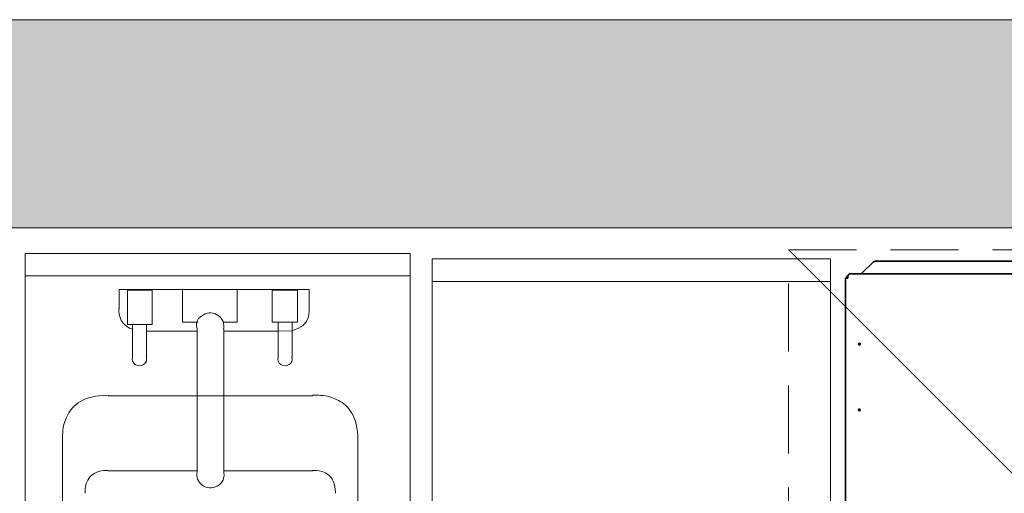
# Model space of a CAD drawing. Extents: x 3940905 to 4145695, y 925352 to 1109797.
# Tile 565 of 656: x 4009534 to 4010622, y 1101785 to 1102308. Entities that reach past the tile are written whole.
import ezdxf

# ---------------------------------------------------------------- set-up
doc = ezdxf.new("R2010")
doc.units = 0
doc.header["$LTSCALE"] = 750
doc.header["$MEASUREMENT"] = 0
doc.linetypes.add('DASHED', pattern=[0.75, 0.5, -0.25])
doc.layers.get('0').update_dxf_attribs({"linetype": 'CONTINUOUS', "lineweight": 0})
for name, color, linetype, lineweight in [('CKD Equipments', 252, 'CONTINUOUS', 0), ('HATCH', 7, 'CONTINUOUS', 0), ('wall', 7, 'CONTINUOUS', 25)]:
    doc.layers.add(name, color=color, linetype=linetype, lineweight=lineweight)

# ---------------------------------------------------------------- blocks, each defined once
blk = doc.blocks.new('4')
at = {"color": 1, "linetype": 'DASHED', "ltscale": 0.2, "const_width": 1}
for points in [[(4049888.8, 1046868.2), (4050788.8, 1047768.2)], [(4050788.8, 1046868.2), (4049888.8, 1047768.2)]]:
    blk.add_lwpolyline(points, dxfattribs=at)
at = {"color": 1, "linetype": 'DASHED', "ltscale": 0.2}
blk.add_lwpolyline([(4049888.8, 1047768.2), (4050788.8, 1047768.2), (4050788.8, 1046868.2), (4049888.8, 1046868.2)], close=True, dxfattribs=at)

msp = doc.modelspace()

# ---------------------------------------------------------------- hatches: boundary and pattern name
at = {"layer": 'HATCH'}
h = msp.add_hatch(color=8, dxfattribs=at)
h.dxf.hatch_style = 1
h.paths.add_polyline_path([(4016977.7, 1102308.4), (4004382.7, 1102308.4), (4004382.7, 1088263.4), (4004252.7, 1088263.4), (4004252.7, 1074300.4), (4004415.7, 1074300.4), (4004415.7, 1067776.4), (4004872.7, 1067776.4), (4004872.7, 1072350.4), (4004872.7, 1074463.4), (4004482.7, 1074463.4), (4004482.7, 1088033.5), (4004607.7, 1088033.4), (4004607.7, 1102078.4), (4016977.7, 1102078.4)])

# ---------------------------------------------------------------- linework, layer by layer
at = {"layer": 'CKD Equipments', "color": 252, "true_color": 0x989898}
for p, q in [((4009540.6, 1102050.3), (4009540.6, 1101287.1)), ((4009965.5, 1102050.3), (4009540.6, 1102050.3)), ((4009540.6, 1102050.3), (4009540.6, 1102025.4)), ((4009965.5, 1101287.1), (4009965.5, 1102050.3)), ((4009990, 1101294.2), (4009990, 1102044.2)), ((4009990, 1102044.2), (4010429.6, 1102044.2)), ((4010429.6, 1102044.2), (4010429.6, 1101294.2)), ((4010429.6, 1102044.2), (4010429.6, 1102019.3)), ((4009540.6, 1102025.4), (4009965.5, 1102025.4)), ((4010429.6, 1102019.3), (4009990, 1102019.3))]:
    msp.add_line(p, q, dxfattribs=at)
at = {"layer": 'CKD Equipments', "color": 7, "linetype": 'Continuous', "lineweight": 35}
for p, q in [((4010464.4, 1102028.6, 1431.4), (4010477.2, 1102040.9, 1431.4)), ((4010479.3, 1102041.7, 1431.4), (4011165.6, 1102041.7, 1431.4)), ((4011194, 1102027.8, 1431.4), (4010451, 1102027.8, 1431.4)), ((4010446.2, 1102023, 1431.4), (4010448, 1102023, 1431.4)), ((4010446.2, 1101373.6, 1431.4), (4010446.2, 1102023, 1431.4)), ((4010447.5, 1102023, 1431.4), (4010447.5, 1102023.6, 1431.4)), ((4010448, 1102023, 1431.4), (4010449, 1102023, 1431.4)), ((4010449, 1102023, 1431.4), (4010449, 1102025.2, 1431.4)), ((4010462.3, 1101949.6, 1431.4), (4010462.3, 1101950.8, 1431.4))]:
    msp.add_line(p, q, dxfattribs=at)
at = {"layer": 'CKD Equipments', "color": 6, "true_color": 0xff00ff}
for p, q in [((4009644.4, 1101989.2), (4009644.4, 1102010.6)), ((4009644.4, 1102010.6), (4009854.1, 1102010.6)), ((4009644.4, 1101989.2), (4009644.4, 1102010.6)), ((4009644.4, 1102010.6), (4009854.1, 1102010.6)), ((4009644.4, 1101989.2), (4009644.4, 1102010.6)), ((4009644.4, 1102010.6), (4009854.1, 1102010.6)), ((4009644.4, 1101989.2), (4009644.4, 1102010.6)), ((4009644.4, 1102010.6), (4009854.1, 1102010.6)), ((4009653.6, 1101971.9), (4009653.6, 1102009.6)), ((4009653.6, 1102009.6), (4009680.6, 1102009.6)), ((4009653.6, 1101971.9), (4009653.6, 1102009.6)), ((4009653.6, 1102009.6), (4009680.6, 1102009.6)), ((4009653.6, 1101971.9), (4009653.6, 1102009.6)), ((4009653.6, 1102009.6), (4009680.6, 1102009.6)), ((4009653.6, 1101971.9), (4009653.6, 1102009.6)), ((4009653.6, 1102009.6), (4009680.6, 1102009.6)), ((4009680.6, 1102009.6), (4009680.6, 1101971.9)), ((4009680.6, 1102009.6), (4009680.6, 1101971.9)), ((4009680.6, 1102009.6), (4009680.6, 1101971.9)), ((4009680.6, 1102009.6), (4009680.6, 1101971.9)), ((4009714.2, 1101974.5), (4009714.2, 1102010.6)), ((4009714.2, 1102010.6), (4009774.7, 1102010.6)), ((4009714.2, 1101974.5), (4009714.2, 1102010.6)), ((4009714.2, 1102010.6), (4009774.7, 1102010.6)), ((4009714.2, 1101974.5), (4009714.2, 1102010.6)), ((4009714.2, 1102010.6), (4009774.7, 1102010.6)), ((4009714.2, 1101974.5), (4009714.2, 1102010.6)), ((4009714.2, 1102010.6), (4009774.7, 1102010.6)), ((4009774.7, 1102010.6), (4009774.7, 1101974.5)), ((4009774.7, 1102010.6), (4009774.7, 1101974.5)), ((4009774.7, 1102010.6), (4009774.7, 1101974.5)), ((4009774.7, 1102010.6), (4009774.7, 1101974.5)), ((4009813.4, 1101974.5), (4009813.4, 1102009.6)), ((4009813.4, 1102009.6), (4009841.4, 1102009.6)), ((4009813.4, 1101974.5), (4009813.4, 1102009.6)), ((4009813.4, 1102009.6), (4009841.4, 1102009.6)), ((4009813.4, 1101974.5), (4009813.4, 1102009.6)), ((4009813.4, 1102009.6), (4009841.4, 1102009.6)), ((4009813.4, 1101974.5), (4009813.4, 1102009.6)), ((4009813.4, 1102009.6), (4009841.4, 1102009.6)), ((4009841.4, 1102009.6), (4009841.4, 1101974.5)), ((4009841.4, 1102009.6), (4009841.4, 1101974.5)), ((4009841.4, 1102009.6), (4009841.4, 1101974.5)), ((4009841.4, 1102009.6), (4009841.4, 1101974.5)), ((4009854.1, 1102010.6), (4009854.1, 1101989.2)), ((4009854.1, 1102010.6), (4009854.1, 1101989.2)), ((4009854.1, 1102010.6), (4009854.1, 1101989.2)), ((4009854.1, 1102010.6), (4009854.1, 1101989.2)), ((4009731.5, 1101974.5), (4009714.2, 1101974.5)), ((4009731.5, 1101974.5), (4009714.2, 1101974.5)), ((4009731.5, 1101974.5), (4009714.2, 1101974.5)), ((4009731.5, 1101974.5), (4009714.2, 1101974.5)), ((4009774.7, 1101974.5), (4009759.4, 1101974.5)), ((4009774.7, 1101974.5), (4009759.4, 1101974.5)), ((4009774.7, 1101974.5), (4009759.4, 1101974.5)), ((4009774.7, 1101974.5), (4009759.4, 1101974.5)), ((4009841.4, 1101974.5), (4009813.4, 1101974.5)), ((4009841.4, 1101974.5), (4009813.4, 1101974.5)), ((4009841.4, 1101974.5), (4009813.4, 1101974.5)), ((4009841.4, 1101974.5), (4009813.4, 1101974.5)), ((4009820, 1101935.8), (4009820, 1101974.5)), ((4009820, 1101935.8), (4009820, 1101974.5)), ((4009820, 1101935.8), (4009820, 1101974.5)), ((4009820, 1101935.8), (4009820, 1101974.5)), ((4009835.3, 1101935.8), (4009835.3, 1101974.5)), ((4009680.6, 1101971.9), (4009653.6, 1101971.9)), ((4009680.6, 1101971.9), (4009653.6, 1101971.9)), ((4009680.6, 1101971.9), (4009653.6, 1101971.9)), ((4009680.6, 1101971.9), (4009653.6, 1101971.9)), ((4009659.2, 1101935.8), (4009659.2, 1101971.9)), ((4009659.2, 1101935.8), (4009659.2, 1101971.9)), ((4009659.2, 1101935.8), (4009659.2, 1101971.9)), ((4009659.2, 1101935.8), (4009659.2, 1101971.9)), ((4009674.5, 1101971.9), (4009674.5, 1101935.8)), ((4009674.5, 1101971.9), (4009674.5, 1101935.8)), ((4009674.5, 1101971.9), (4009674.5, 1101935.8)), ((4009674.5, 1101971.9), (4009674.5, 1101935.8)), ((4009730.4, 1101964.3), (4009674.5, 1101964.3)), ((4009730.4, 1101964.3), (4009674.5, 1101964.3)), ((4009730.4, 1101964.3), (4009674.5, 1101964.3)), ((4009730.4, 1101964.3), (4009674.5, 1101964.3)), ((4009730.4, 1101967.9), (4009730.4, 1101809.1)), ((4009730.4, 1101967.9), (4009730.4, 1101809.1)), ((4009730.4, 1101967.9), (4009730.4, 1101809.1)), ((4009730.4, 1101967.9), (4009730.4, 1101809.1)), ((4009759.9, 1101808.1), (4009759.9, 1101967.4)), ((4009759.9, 1101808.1), (4009759.9, 1101967.4)), ((4009759.9, 1101808.1), (4009759.9, 1101967.4)), ((4009759.9, 1101808.1), (4009759.9, 1101967.4)), ((4009820, 1101964.3), (4009759.9, 1101964.3)), ((4009820, 1101964.3), (4009759.9, 1101964.3)), ((4009820, 1101964.3), (4009759.9, 1101964.3)), ((4009820, 1101964.3), (4009759.9, 1101964.3)), ((4009835.3, 1101964.8), (4009820, 1101964.3))]:
    msp.add_line(p, q, dxfattribs=at)
at = {"layer": 'CKD Equipments', "color": 4, "true_color": 0x00ffff}
for p, q in [((4009858.1, 1101893.1), (4009632.2, 1101893.1)), ((4009858.1, 1101893.1), (4009632.2, 1101893.1)), ((4009858.1, 1101893.1), (4009632.2, 1101893.1)), ((4009858.1, 1101893.1), (4009632.2, 1101893.1)), ((4009581.9, 1101843.5), (4009581.9, 1101535.6)), ((4009908, 1101535.4), (4009908, 1101843.2)), ((4009908, 1101535.4), (4009908, 1101843.2)), ((4009908, 1101535.4), (4009908, 1101843.2)), ((4009908, 1101535.4), (4009908, 1101843.2)), ((4009730.4, 1101810.1), (4009632.2, 1101810.1)), ((4009730.4, 1101810.1), (4009632.2, 1101810.1)), ((4009730.4, 1101810.1), (4009632.2, 1101810.1)), ((4009730.4, 1101810.1), (4009632.2, 1101810.1)), ((4009858.1, 1101810.1), (4009759.9, 1101810.1)), ((4009858.1, 1101810.1), (4009759.9, 1101810.1)), ((4009858.1, 1101810.1), (4009759.9, 1101810.1)), ((4009858.1, 1101810.1), (4009759.9, 1101810.1))]:
    msp.add_line(p, q, dxfattribs=at)
at = {"layer": 'CKD Equipments', "color": 7, "linetype": 'Continuous', "lineweight": 35}
for centre in [(4010461.5, 1101950.2, 1431.4), (4010461.5, 1101877.4, 1431.4)]:
    msp.add_circle(centre, 1, dxfattribs=at)
at = {"layer": 'CKD Equipments', "color": 7, "linetype": 'Continuous', "lineweight": 35, "extrusion": (0, 0, -1)}
for centre, major_axis, ratio, start_param, end_param in [((4010479.3, 1102038.8, 1431.4), (3, 0), 0.965926, 3.926991, 4.712389), ((4010449.5, 1102023.5, 1431.4), (-2.05, 0), 0.974464, 0.034907, 1.305014)]:
    msp.add_ellipse(centre, major_axis=major_axis, ratio=ratio, start_param=start_param, end_param=end_param, dxfattribs=at)
at = {"layer": 'CKD Equipments', "color": 7, "linetype": 'Continuous', "lineweight": 35}
for points, knots in [([(4010449.2, 1102026, 1431.4), (4010449.3, 1102026.1, 1431.4), (4010449.3, 1102026.2, 1431.4), (4010449.4, 1102026.4, 1431.4), (4010449.4, 1102026.4, 1431.4), (4010449.4, 1102026.5, 1431.4), (4010449.4, 1102026.5, 1431.4), (4010449.5, 1102026.6, 1431.4), (4010449.5, 1102026.6, 1431.4), (4010449.5, 1102026.7, 1431.4), (4010449.6, 1102026.8, 1431.4), (4010449.7, 1102027, 1431.4), (4010449.8, 1102027.1, 1431.4), (4010449.8, 1102027.2, 1431.4)], [0, 0, 0, 0, 0.25, 0.25, 0.375, 0.375, 0.4375, 0.4375, 0.5, 0.5, 0.75, 0.75, 1, 1, 1, 1]), ([(4010449.8, 1102027.2, 1431.4), (4010449.9, 1102027.3, 1431.4), (4010450, 1102027.4, 1431.4), (4010450.2, 1102027.5, 1431.4), (4010450.2, 1102027.5, 1431.4), (4010450.3, 1102027.6, 1431.4), (4010450.3, 1102027.6, 1431.4), (4010450.4, 1102027.6, 1431.4), (4010450.4, 1102027.6, 1431.4), (4010450.5, 1102027.7, 1431.4), (4010450.6, 1102027.7, 1431.4), (4010450.7, 1102027.8, 1431.4), (4010450.8, 1102027.8, 1431.4), (4010450.8, 1102027.8, 1431.4), (4010450.9, 1102027.8, 1431.4), (4010450.9, 1102027.8, 1431.4), (4010450.9, 1102027.8, 1431.4), (4010451, 1102027.8, 1431.4)], [0, 0, 0, 0, 0.25, 0.25, 0.375, 0.375, 0.4375, 0.4375, 0.5, 0.5, 0.75, 0.75, 0.875, 0.875, 0.9375, 0.9375, 1, 1, 1, 1]), ([(4010462.8, 1102027.8, 1431.4), (4010462.8, 1102027.8, 1431.4), (4010462.9, 1102027.8, 1431.4), (4010462.9, 1102027.8, 1431.4), (4010463, 1102027.8, 1431.4), (4010463, 1102027.8, 1431.4), (4010463.1, 1102027.8, 1431.4), (4010463.1, 1102027.9, 1431.4), (4010463.3, 1102027.9, 1431.4), (4010463.5, 1102028, 1431.4), (4010463.8, 1102028.1, 1431.4), (4010463.9, 1102028.2, 1431.4), (4010464.1, 1102028.3, 1431.4), (4010464.2, 1102028.4, 1431.4), (4010464.3, 1102028.4, 1431.4), (4010464.3, 1102028.5, 1431.4), (4010464.3, 1102028.5, 1431.4), (4010464.4, 1102028.5, 1431.4), (4010464.4, 1102028.5, 1431.4), (4010464.4, 1102028.6, 1431.4)], [0, 0, 0, 0, 0.0625, 0.09375, 0.09375, 0.125, 0.125, 0.25, 0.25, 0.5, 0.5, 0.75, 0.75, 0.875, 0.90625, 0.90625, 0.9375, 0.9375, 1, 1, 1, 1])]:
    msp.add_open_spline(points, degree=3, knots=knots, dxfattribs=at)
for points, degree in [([(4010449, 1102025.6, 1431.4), (4010449, 1102025.7, 1431.4), (4010449.1, 1102025.9, 1431.4), (4010449.2, 1102026, 1431.4)], 3), ([(4010449.2, 1102026, 1431.4), (4010449.1, 1102025.7, 1431.4), (4010449, 1102025.5, 1431.4), (4010449, 1102025.2, 1431.4)], 3), ([(4010449, 1102025.6, 1431.4), (4010449, 1102025.4, 1431.4), (4010449, 1102025.3, 1431.4), (4010449, 1102025.2, 1431.4)], 3), ([(4010449.3, 1102026.1, 1431.4), (4010449.3, 1102026.1, 1431.4), (4010449.3, 1102026.2, 1431.4)], 2)]:
    msp.add_open_spline(points, degree=degree, dxfattribs=at)
at = {"layer": 'CKD Equipments', "color": 6, "true_color": 0xff00ff}
for points in [[(4009643.9, 1101989.5), (4009643.9, 1101979.6), (4009649.7, 1101970.6), (4009658.7, 1101966.6), (4009658.7, 1101966.6), (4009658.7, 1101966.6), (4009658.7, 1101966.6)], [(4009643.9, 1101989.5), (4009643.9, 1101979.6), (4009649.7, 1101970.6), (4009658.7, 1101966.6), (4009658.7, 1101966.6), (4009658.7, 1101966.6), (4009658.7, 1101966.6)], [(4009643.9, 1101989.5), (4009643.9, 1101979.6), (4009649.7, 1101970.6), (4009658.7, 1101966.6), (4009658.7, 1101966.6), (4009658.7, 1101966.6), (4009658.7, 1101966.6)], [(4009643.9, 1101989.5), (4009643.9, 1101979.6), (4009649.7, 1101970.6), (4009658.7, 1101966.6), (4009658.7, 1101966.6), (4009658.7, 1101966.6), (4009658.7, 1101966.6)], [(4009753.8, 1101981.8), (4009748.9, 1101985.3), (4009742.5, 1101985.6), (4009737.4, 1101982.6)], [(4009753.8, 1101981.8), (4009748.9, 1101985.3), (4009742.5, 1101985.6), (4009737.4, 1101982.6)], [(4009753.8, 1101981.8), (4009748.9, 1101985.3), (4009742.5, 1101985.6), (4009737.4, 1101982.6)], [(4009753.8, 1101981.8), (4009748.9, 1101985.3), (4009742.5, 1101985.6), (4009737.4, 1101982.6)], [(4009835.3, 1101965.1), (4009846.4, 1101968), (4009854.1, 1101978), (4009854.1, 1101989.5), (4009854.1, 1101989.5), (4009854.1, 1101989.5), (4009854.1, 1101989.5)], [(4009835.3, 1101965.1), (4009846.4, 1101968), (4009854.1, 1101978), (4009854.1, 1101989.5), (4009854.1, 1101989.5), (4009854.1, 1101989.5), (4009854.1, 1101989.5)], [(4009835.3, 1101965.1), (4009846.4, 1101968), (4009854.1, 1101978), (4009854.1, 1101989.5), (4009854.1, 1101989.5), (4009854.1, 1101989.5), (4009854.1, 1101989.5)], [(4009835.3, 1101965.1), (4009846.4, 1101968), (4009854.1, 1101978), (4009854.1, 1101989.5), (4009854.1, 1101989.5), (4009854.1, 1101989.5), (4009854.1, 1101989.5)], [(4009737.4, 1101982.6), (4009732.2, 1101979.6), (4009729.4, 1101973.9), (4009730, 1101968), (4009730, 1101968), (4009730, 1101968), (4009730, 1101968)], [(4009737.4, 1101982.6), (4009732.2, 1101979.6), (4009729.4, 1101973.9), (4009730, 1101968), (4009730, 1101968), (4009730, 1101968), (4009730, 1101968)], [(4009737.4, 1101982.6), (4009732.2, 1101979.6), (4009729.4, 1101973.9), (4009730, 1101968), (4009730, 1101968), (4009730, 1101968), (4009730, 1101968)], [(4009737.4, 1101982.6), (4009732.2, 1101979.6), (4009729.4, 1101973.9), (4009730, 1101968), (4009730, 1101968), (4009730, 1101968), (4009730, 1101968)], [(4009759.6, 1101966.5), (4009760.9, 1101972.3), (4009758.6, 1101978.3), (4009753.8, 1101981.8)], [(4009759.6, 1101966.5), (4009760.9, 1101972.3), (4009758.6, 1101978.3), (4009753.8, 1101981.8)], [(4009759.6, 1101966.5), (4009760.9, 1101972.3), (4009758.6, 1101978.3), (4009753.8, 1101981.8)], [(4009759.6, 1101966.5), (4009760.9, 1101972.3), (4009758.6, 1101978.3), (4009753.8, 1101981.8)], [(4009658.9, 1101936), (4009658.1, 1101932.8), (4009659.4, 1101929.4), (4009662.1, 1101927.5)], [(4009658.9, 1101936), (4009658.1, 1101932.8), (4009659.4, 1101929.4), (4009662.1, 1101927.5)], [(4009658.9, 1101936), (4009658.1, 1101932.8), (4009659.4, 1101929.4), (4009662.1, 1101927.5)], [(4009658.9, 1101936), (4009658.1, 1101932.8), (4009659.4, 1101929.4), (4009662.1, 1101927.5)], [(4009671.1, 1101927.5), (4009673.8, 1101929.4), (4009675, 1101932.8), (4009674.2, 1101936), (4009674.2, 1101936), (4009674.2, 1101936), (4009674.2, 1101936)], [(4009671.1, 1101927.5), (4009673.8, 1101929.4), (4009675, 1101932.8), (4009674.2, 1101936), (4009674.2, 1101936), (4009674.2, 1101936), (4009674.2, 1101936)], [(4009671.1, 1101927.5), (4009673.8, 1101929.4), (4009675, 1101932.8), (4009674.2, 1101936), (4009674.2, 1101936), (4009674.2, 1101936), (4009674.2, 1101936)], [(4009671.1, 1101927.5), (4009673.8, 1101929.4), (4009675, 1101932.8), (4009674.2, 1101936), (4009674.2, 1101936), (4009674.2, 1101936), (4009674.2, 1101936)], [(4009819.7, 1101936), (4009818.9, 1101932.8), (4009820.2, 1101929.4), (4009822.9, 1101927.5)], [(4009819.7, 1101936), (4009818.9, 1101932.8), (4009820.2, 1101929.4), (4009822.9, 1101927.5)], [(4009819.7, 1101936), (4009818.9, 1101932.8), (4009820.2, 1101929.4), (4009822.9, 1101927.5)], [(4009819.7, 1101936), (4009818.9, 1101932.8), (4009820.2, 1101929.4), (4009822.9, 1101927.5)], [(4009831.9, 1101927.5), (4009834.6, 1101929.4), (4009835.8, 1101932.8), (4009835, 1101936), (4009835, 1101936), (4009835, 1101936), (4009835, 1101936)], [(4009831.9, 1101927.5), (4009834.6, 1101929.4), (4009835.8, 1101932.8), (4009835, 1101936), (4009835, 1101936), (4009835, 1101936), (4009835, 1101936)], [(4009831.9, 1101927.5), (4009834.6, 1101929.4), (4009835.8, 1101932.8), (4009835, 1101936), (4009835, 1101936), (4009835, 1101936), (4009835, 1101936)], [(4009831.9, 1101927.5), (4009834.6, 1101929.4), (4009835.8, 1101932.8), (4009835, 1101936), (4009835, 1101936), (4009835, 1101936), (4009835, 1101936)], [(4009662.1, 1101927.5), (4009664.8, 1101925.7), (4009668.4, 1101925.7), (4009671.1, 1101927.5)], [(4009662.1, 1101927.5), (4009664.8, 1101925.7), (4009668.4, 1101925.7), (4009671.1, 1101927.5)], [(4009662.1, 1101927.5), (4009664.8, 1101925.7), (4009668.4, 1101925.7), (4009671.1, 1101927.5)], [(4009662.1, 1101927.5), (4009664.8, 1101925.7), (4009668.4, 1101925.7), (4009671.1, 1101927.5)], [(4009822.9, 1101927.5), (4009825.6, 1101925.7), (4009829.2, 1101925.7), (4009831.9, 1101927.5)], [(4009822.9, 1101927.5), (4009825.6, 1101925.7), (4009829.2, 1101925.7), (4009831.9, 1101927.5)], [(4009822.9, 1101927.5), (4009825.6, 1101925.7), (4009829.2, 1101925.7), (4009831.9, 1101927.5)], [(4009822.9, 1101927.5), (4009825.6, 1101925.7), (4009829.2, 1101925.7), (4009831.9, 1101927.5)], [(4009730.3, 1101809.5), (4009729, 1101803.7), (4009731.3, 1101797.7), (4009736.1, 1101794.2)], [(4009752.5, 1101793.3), (4009757.6, 1101796.3), (4009760.5, 1101802.1), (4009759.9, 1101808), (4009759.9, 1101808), (4009759.9, 1101808), (4009759.9, 1101808)], [(4009736.1, 1101794.2), (4009740.9, 1101790.7), (4009747.4, 1101790.4), (4009752.5, 1101793.3)]]:
    msp.add_open_spline(points, degree=3, dxfattribs=at)
at = {"layer": 'CKD Equipments', "color": 4, "true_color": 0x00ffff}
for points in [[(4009632, 1101893.6), (4009604.3, 1101893.6), (4009581.9, 1101871.1), (4009581.9, 1101843.5), (4009581.9, 1101843.5), (4009581.9, 1101843.5), (4009581.9, 1101843.5)], [(4009632, 1101893.6), (4009604.3, 1101893.6), (4009581.9, 1101871.1), (4009581.9, 1101843.5), (4009581.9, 1101843.5), (4009581.9, 1101843.5), (4009581.9, 1101843.5)], [(4009632, 1101893.6), (4009604.3, 1101893.6), (4009581.9, 1101871.1), (4009581.9, 1101843.5), (4009581.9, 1101843.5), (4009581.9, 1101843.5), (4009581.9, 1101843.5)], [(4009632, 1101893.6), (4009604.3, 1101893.6), (4009581.9, 1101871.1), (4009581.9, 1101843.5), (4009581.9, 1101843.5), (4009581.9, 1101843.5), (4009581.9, 1101843.5)], [(4009908, 1101843.5), (4009908, 1101871.1), (4009885.6, 1101893.6), (4009857.9, 1101893.6), (4009857.9, 1101893.6), (4009857.9, 1101893.6), (4009857.9, 1101893.6)], [(4009908, 1101843.5), (4009908, 1101871.1), (4009885.6, 1101893.6), (4009857.9, 1101893.6), (4009857.9, 1101893.6), (4009857.9, 1101893.6), (4009857.9, 1101893.6)], [(4009908, 1101843.5), (4009908, 1101871.1), (4009885.6, 1101893.6), (4009857.9, 1101893.6), (4009857.9, 1101893.6), (4009857.9, 1101893.6), (4009857.9, 1101893.6)], [(4009908, 1101843.5), (4009908, 1101871.1), (4009885.6, 1101893.6), (4009857.9, 1101893.6), (4009857.9, 1101893.6), (4009857.9, 1101893.6), (4009857.9, 1101893.6)], [(4009632, 1101810.6), (4009618.1, 1101810.6), (4009606.8, 1101799.4), (4009606.8, 1101785.5), (4009606.8, 1101785.5), (4009606.8, 1101785.5), (4009606.8, 1101785.5)], [(4009632, 1101810.6), (4009618.1, 1101810.6), (4009606.8, 1101799.4), (4009606.8, 1101785.5), (4009606.8, 1101785.5), (4009606.8, 1101785.5), (4009606.8, 1101785.5)], [(4009632, 1101810.6), (4009618.1, 1101810.6), (4009606.8, 1101799.4), (4009606.8, 1101785.5), (4009606.8, 1101785.5), (4009606.8, 1101785.5), (4009606.8, 1101785.5)], [(4009632, 1101810.6), (4009618.1, 1101810.6), (4009606.8, 1101799.4), (4009606.8, 1101785.5), (4009606.8, 1101785.5), (4009606.8, 1101785.5), (4009606.8, 1101785.5)], [(4009883.1, 1101785.5), (4009883.1, 1101799.4), (4009871.8, 1101810.6), (4009857.9, 1101810.6), (4009857.9, 1101810.6), (4009857.9, 1101810.6), (4009857.9, 1101810.6)], [(4009883.1, 1101785.5), (4009883.1, 1101799.4), (4009871.8, 1101810.6), (4009857.9, 1101810.6), (4009857.9, 1101810.6), (4009857.9, 1101810.6), (4009857.9, 1101810.6)], [(4009883.1, 1101785.5), (4009883.1, 1101799.4), (4009871.8, 1101810.6), (4009857.9, 1101810.6), (4009857.9, 1101810.6), (4009857.9, 1101810.6), (4009857.9, 1101810.6)], [(4009883.1, 1101785.5), (4009883.1, 1101799.4), (4009871.8, 1101810.6), (4009857.9, 1101810.6), (4009857.9, 1101810.6), (4009857.9, 1101810.6), (4009857.9, 1101810.6)]]:
    msp.add_open_spline(points, degree=3, dxfattribs=at)
at = {"layer": 'wall', "lineweight": 0, "ltscale": 2}
msp.add_lwpolyline([(4016977.7, 1102308.4), (4004382.7, 1102308.4), (4004382.7, 1088263.4), (4004252.7, 1088263.4), (4004252.7, 1074300.4), (4004415.7, 1074300.4), (4004415.7, 1067776.4), (4004872.7, 1067776.4), (4004872.7, 1074463.4), (4004482.7, 1074463.4), (4004482.7, 1088033.5), (4004607.7, 1088033.4), (4004607.7, 1102078.4), (4016977.7, 1102078.4)], close=True, dxfattribs=at)

# ---------------------------------------------------------------- block references
msp.add_blockref('4', (-39505.4, 54286.2))

doc.saveas('drawing.dxf')
